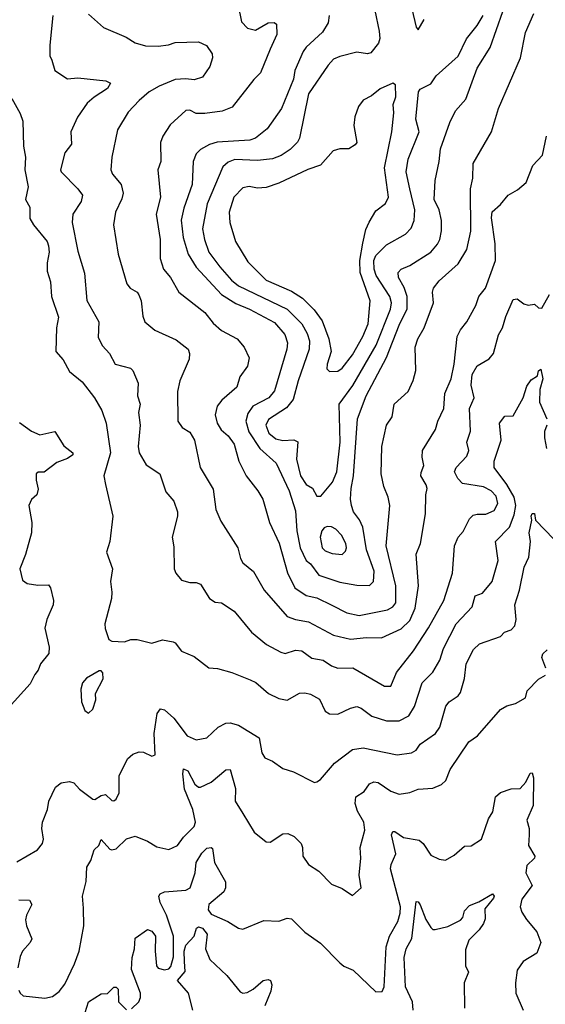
# Model space of a CAD drawing. Extents: x 1603745 to 1745082, y 385868 to 533966.
# Tile 332 of 646: x 1715309 to 1717797, y 424413 to 429076. Entities that reach past the tile are written whole.
import ezdxf

# ---------------------------------------------------------------- set-up
doc = ezdxf.new("R2010")
doc.units = 0

msp = doc.modelspace()

# ---------------------------------------------------------------- linework, layer by layer
at = {"layer": '0CON20XD'}
for points in [[(1716343.3, 429143.3), (1716359.5, 429065), (1716388, 429035), (1716425, 429026.4), (1716485, 429061.2), (1716513, 429063), (1716524.3, 429054.3), (1716525.4, 429005), (1716494, 428936), (1716449.5, 428825), (1716417.5, 428792.5), (1716315, 428661.4), (1716266.9, 428643.1), (1716185, 428631.1), (1716145, 428632.2), (1716115, 428647.5), (1716095, 428645.6), (1716021.4, 428578.6), (1715987.1, 428525), (1715975.5, 428495), (1715976.5, 428405), (1715963.2, 428365), (1715975.4, 428235), (1715955.4, 428155), (1715974.6, 428035), (1715974.4, 427945), (1715990, 427895), (1716023.6, 427855), (1716062.5, 427785), (1716185, 427688.9), (1716225, 427638.9), (1716265, 427604.5), (1716338.1, 427565), (1716371.4, 427525), (1716395.6, 427475), (1716386.7, 427435), (1716351.5, 427385), (1716337.1, 427335), (1716266, 427274), (1716243.9, 427245), (1716234.1, 427204.1), (1716243.3, 427165), (1716263.4, 427133.4), (1716295, 427104.5), (1716323.8, 427065), (1716346.2, 426985), (1716381.5, 426915), (1716436.7, 426845), (1716459.4, 426805), (1716491.1, 426695), (1716536.6, 426596.6), (1716577.1, 426457.1), (1716611.8, 426385), (1716665, 426348.9), (1716715, 426337.6), (1716787.1, 426302.9), (1716856.9, 426266.9), (1716916.3, 426253.7), (1717049.5, 426280.5), (1717075.2, 426294.8), (1717088.9, 426315), (1717089.7, 426395), (1717043.1, 426585), (1717061.5, 426775), (1717053.8, 426815), (1717032.3, 426865), (1717020.7, 426925), (1717022.7, 427055), (1717044.6, 427155), (1717071.8, 427195), (1717081.8, 427255), (1717147.5, 427315), (1717172.2, 427367.8), (1717184.5, 427415), (1717180.4, 427525), (1717193.8, 427565), (1717222.7, 427617.3), (1717267.9, 427735), (1717263.1, 427785), (1717268.2, 427805), (1717295, 427838.9), (1717385, 427920), (1717425, 427988), (1717444, 428075), (1717442.5, 428275), (1717454.5, 428325), (1717455.6, 428395), (1717542.2, 428545), (1717575.5, 428655), (1717679.3, 428895), (1717702.5, 429015), (1717742.2, 429105)], [(1715465.4, 429095), (1715452.1, 428955), (1715452.2, 428905), (1715460.5, 428885), (1715475.8, 428835), (1715535, 428796.2), (1715585, 428801.1), (1715716.1, 428786.1), (1715739.2, 428775), (1715725, 428750), (1715661.1, 428708.9), (1715629.2, 428680.8), (1715582.9, 428615), (1715551.8, 428545), (1715553.8, 428486.2), (1715522.2, 428445), (1715502.5, 428365), (1715505.6, 428355), (1715585, 428274.4), (1715605.6, 428245), (1715600.6, 428215), (1715560, 428155), (1715557.1, 428115), (1715585, 427980), (1715616.2, 427875), (1715626.7, 427746.7), (1715683.1, 427645), (1715680.7, 427570.7), (1715701.7, 427531.7), (1715734.3, 427495), (1715760.8, 427445), (1715833.3, 427425), (1715844, 427414), (1715870, 427355), (1715867.1, 427295), (1715879.6, 427255), (1715871.4, 427215), (1715878.5, 427155), (1715870, 427055), (1715874.5, 427025), (1715908.3, 426968.3), (1715972.5, 426925), (1716000.5, 426840.5), (1716038.1, 426795), (1716056.5, 426745), (1716056.5, 426725), (1716031.4, 426625), (1716039.1, 426579.1), (1716040.8, 426475), (1716048, 426455), (1716075, 426422), (1716115, 426410), (1716145, 426410.8), (1716165, 426402), (1716208, 426335), (1716235, 426318.1), (1716265, 426314.2), (1716324.6, 426274.6), (1716405.5, 426175), (1716476.6, 426116.6), (1716545, 426080), (1716565.4, 426074.6), (1716615, 426090), (1716645, 426086.7), (1716692.4, 426052.4), (1716745, 426042.9), (1716785, 426016.2), (1716815, 426004.6), (1716885.7, 426005.7), (1717035, 425920), (1717065, 425919.2), (1717092.2, 425985), (1717172.7, 426087.3), (1717244, 426196), (1717317.3, 426325), (1717357.9, 426455), (1717367.5, 426585), (1717385, 426625.8), (1717407.3, 426652.7), (1717438.1, 426711.9), (1717455, 426730), (1717475, 426734.5), (1717515.9, 426734.1), (1717555, 426751.5), (1717571.8, 426785), (1717565, 426819.4), (1717540.5, 426845), (1717505, 426862.9), (1717405, 426880), (1717382.3, 426902.3), (1717367.3, 426935), (1717375.6, 426955), (1717425, 427008.9), (1717435.4, 427035), (1717426.2, 427075), (1717442.4, 427127.6), (1717438.3, 427235), (1717460.7, 427285), (1717446.3, 427345), (1717450.7, 427395), (1717473.8, 427436.2), (1717530.6, 427469.4), (1717552.1, 427495), (1717575.8, 427584.2), (1717593.8, 427616.2), (1717609.4, 427670.6), (1717645, 427751.2), (1717664.1, 427754.1), (1717695, 427730), (1717715, 427723.8), (1717745, 427728.8), (1717765, 427712), (1717779.7, 427710.3), (1717816.2, 427775)], [(1715635, 429101.4), (1715705, 429038.6), (1715812.4, 428992.4), (1715855, 428965.6), (1715905, 428951.8), (1715965, 428950.7), (1716013, 428957), (1716045, 428968.2), (1716155, 428970.9), (1716193.7, 428953.7), (1716220, 428915), (1716222, 428895), (1716209.4, 428855), (1716175, 428804.4), (1716135, 428790.4), (1716095, 428795.3), (1716045, 428792), (1715968.8, 428761.2), (1715922.5, 428735), (1715875, 428693.1), (1715822.8, 428637.2), (1715772.2, 428555), (1715744.5, 428425.5), (1715741.1, 428365), (1715748.1, 428345), (1715789.6, 428295), (1715799.2, 428255), (1715792.4, 428227.6), (1715761.8, 428165), (1715753.8, 428105), (1715775.5, 427965), (1715815.5, 427825.5), (1715832.5, 427805), (1715865, 427785.8), (1715872.7, 427772.7), (1715883.8, 427743.8), (1715892, 427672), (1715901.9, 427645), (1715949.2, 427605), (1716049.2, 427559.2), (1716107.1, 427515), (1716113.1, 427495), (1716111.1, 427468.9), (1716066.7, 427365), (1716055.4, 427315), (1716057.5, 427175), (1716077.5, 427145), (1716115, 427121.9), (1716136.2, 427085), (1716163.3, 426955), (1716225, 426853.3), (1716236.8, 426756.8), (1716260.7, 426700.7), (1716341.5, 426575), (1716353.5, 426525), (1716365, 426504), (1716415, 426462.5), (1716466.5, 426375), (1716575, 426249.6), (1716615, 426235.3), (1716675.7, 426225), (1716795, 426160.4), (1716875, 426141.6), (1716949.9, 426150.1), (1717021.9, 426148.1), (1717115, 426190.9), (1717155, 426231.2), (1717181, 426289), (1717197.3, 426395), (1717186.1, 426545), (1717205.4, 426595), (1717230.4, 426735), (1717231.5, 426825), (1717237.8, 426855), (1717233.6, 426873.6), (1717208.1, 426915), (1717208.6, 426931.4), (1717222.5, 426965), (1717214.5, 427004.5), (1717215.5, 427035), (1717277.8, 427135), (1717288.9, 427175), (1717317.3, 427235), (1717321.6, 427305), (1717351.8, 427375), (1717366, 427445), (1717379.2, 427575), (1717395, 427606.9), (1717424.7, 427645.3), (1717467.3, 427722.7), (1717481.5, 427765), (1717513.6, 427805), (1717561.5, 427935), (1717560, 428015), (1717542.3, 428137.7), (1717544.7, 428165.3), (1717585, 428201.2), (1717621.2, 428245), (1717665, 428270), (1717705.8, 428305), (1717737.5, 428385), (1717784.3, 428435), (1717802.2, 428525)], [(1716773.5, 429095), (1716768.9, 429061.1), (1716742.9, 429017.1), (1716665, 428946.4), (1716651.2, 428925), (1716612.1, 428835), (1716604.3, 428794.3), (1716547.9, 428655), (1716480.2, 428559.8), (1716424.6, 428515.4), (1716398.8, 428505), (1716243.6, 428496.4), (1716207.8, 428485), (1716165, 428461.1), (1716145, 428440), (1716130.7, 428405), (1716124.7, 428295), (1716085.9, 428184.1), (1716073.8, 428126.2), (1716083.3, 428045), (1716105.9, 427965), (1716144.1, 427904.1), (1716264.7, 427775), (1716331.3, 427731.3), (1716397.5, 427705), (1716515, 427641.3), (1716563.3, 427585), (1716577.3, 427545), (1716573.3, 427515), (1716515, 427318.1), (1716488.8, 427285), (1716413.1, 427245), (1716388.3, 427211.7), (1716378.8, 427175), (1716393.5, 427123.5), (1716445.2, 427045.2), (1716522.9, 426975), (1716585.2, 426845.2), (1716615, 426750), (1716621.5, 426655), (1716636.9, 426575), (1716664.8, 426514.8), (1716685, 426499.2), (1716725, 426445.3), (1716825, 426411.8), (1716905, 426397.8), (1716965, 426397.1), (1716984.2, 426415.8), (1716986.5, 426465), (1716951.2, 426565), (1716933.1, 426673.1), (1716917.9, 426707.9), (1716889.1, 426745), (1716878.9, 426775), (1716874.5, 426805), (1716878.4, 426855)], [(1716989.5, 429119.5), (1717011.2, 429021.2), (1717013.4, 428986.6), (1717008.1, 428965), (1716971.7, 428918.3), (1716955, 428913.6), (1716905, 428921.5), (1716825, 428901.8), (1716795, 428888.9), (1716769, 428861), (1716676.1, 428725), (1716633.1, 428515), (1716623.5, 428496.5), (1716589.2, 428460.8), (1716547.4, 428432.6), (1716505, 428417.6), (1716435, 428408.6), (1716326.9, 428413.1), (1716295, 428401.6), (1716271.2, 428378.8), (1716196.7, 428203.3), (1716173.8, 428085), (1716183.3, 428035), (1716205, 427975.6), (1716256.1, 427906.1), (1716312.2, 427842.2), (1716345.1, 427815.1), (1716575.1, 427705.1), (1716645.2, 427635.2), (1716670.2, 427590.2), (1716680.2, 427555), (1716679.3, 427515), (1716627, 427365), (1716603.5, 427276.5), (1716571.5, 427238.5), (1716486.8, 427183.2), (1716474.3, 427155), (1716487.6, 427117.6), (1716521.3, 427091.3), (1716555, 427083), (1716606.1, 427086.1), (1716625, 427076.5), (1716620, 426995), (1716638.9, 426915), (1716665, 426875.4), (1716695, 426857.8), (1716715, 426819.2), (1716735, 426820)], [(1716735, 426820), (1716790.3, 426885), (1716810.9, 426935), (1716826.6, 427075), (1716821.6, 427255), (1716886.5, 427343.5), (1716995.6, 427534.4), (1717064.8, 427705), (1717069, 427735), (1717061.6, 427765), (1716996.4, 427865), (1716986.9, 427895), (1716985.6, 427935), (1716995, 427958.8), (1717045, 428010.4), (1717135, 428060.4), (1717161.5, 428088.5), (1717175.9, 428125), (1717178.6, 428175), (1717155.4, 428274.6), (1717138.9, 428355), (1717147.9, 428415), (1717199.2, 428545), (1717184.6, 428605), (1717196, 428734), (1717205, 428746.4), (1717255, 428772.5), (1717280.1, 428809.9), (1717385, 428903.1), (1717424, 428986), (1717475, 429048.5), (1717503.5, 429095)], [(1716878.4, 426855), (1716888.4, 426915), (1716907.3, 427185), (1716949.7, 427295), (1717044.5, 427475.5), (1717105, 427630), (1717143.1, 427706.9), (1717143, 427765), (1717128.1, 427808.1), (1717101.6, 427855), (1717101.1, 427878.9), (1717115, 427894.5), (1717155, 427911.5), (1717255, 427975.5), (1717286.9, 428013.1), (1717297.5, 428035), (1717305.4, 428075.4), (1717305.3, 428124.7), (1717294, 428175), (1717271.6, 428225), (1717275.5, 428315), (1717294.6, 428405), (1717300.3, 428465), (1717345, 428588.8), (1717371.9, 428645), (1717420.2, 428699.8), (1717475, 428845.7), (1717536.4, 428943.6), (1717595.2, 429114.8)], [(1717165, 429128), (1717185, 429040), (1717195, 429027.5)], [(1717195, 429027.5), (1717223.8, 429076.2)], [(1716775, 427410.6), (1716815, 427412), (1716835, 427425.8), (1716885, 427488.9), (1716933.8, 427575), (1716958.4, 427635), (1716967.7, 427745), (1716921.2, 427878.8), (1716919.7, 427935), (1716932.4, 428017.6), (1716947.6, 428082.4), (1716963.5, 428116.5), (1716995, 428170), (1717041.2, 428205), (1717054.3, 428235.7), (1717036.4, 428373.6), (1717070, 428545), (1717080, 428635), (1717076.2, 428675), (1717089.7, 428710.3), (1717087.3, 428767.3), (1717075, 428775.6), (1717015, 428748.1), (1716973.8, 428715), (1716934.6, 428695.4), (1716911.9, 428665), (1716895.9, 428615.9), (1716890.6, 428575), (1716904, 428495), (1716897.3, 428482.7), (1716867.5, 428465), (1716825, 428464.7), (1716792.9, 428455), (1716733.1, 428386.9), (1716673.4, 428366.6), (1716535, 428301.4), (1716475, 428281.1), (1716435, 428278.1), (1716395, 428285.5), (1716365, 428278.9), (1716322.5, 428235), (1716300.6, 428165), (1716303.5, 428115), (1716330, 428025), (1716388.8, 427928.8), (1716475, 427842.7), (1716595, 427790.3), (1716647.1, 427757.1), (1716702.2, 427702.2), (1716740.3, 427650.3), (1716772.5, 427565), (1716783.3, 427505), (1716763.8, 427445), (1716762.2, 427422.2), (1716775, 427410.6)], [(1715272, 428702), (1715311.7, 428631.7), (1715324.6, 428595), (1715326.5, 428476.5), (1715336.4, 428425), (1715333.2, 428365), (1715348.9, 428285), (1715337.1, 428225), (1715357.4, 428187.4), (1715357.1, 428135), (1715373.9, 428103.9), (1715438.5, 428025), (1715445.9, 428005), (1715448.9, 427975), (1715439.4, 427925), (1715439.3, 427885), (1715455.5, 427835), (1715459.1, 427765), (1715493.2, 427666.8), (1715483.8, 427616.2), (1715480, 427505), (1715514.3, 427465), (1715545, 427410), (1715605, 427360.9), (1715662.7, 427285), (1715698.2, 427225), (1715718.9, 427165), (1715738.1, 427025), (1715707.8, 426915), (1715715.7, 426875), (1715750, 426725), (1715735.6, 426604.4), (1715720, 426555), (1715748, 426475), (1715739.2, 426415), (1715745.8, 426365), (1715743.1, 426335), (1715711.4, 426215), (1715712.9, 426192.9), (1715730.7, 426140.7), (1715745, 426132.5), (1715805, 426130), (1715835, 426140), (1715865, 426140.8), (1715935, 426122.5), (1715985, 426138.6), (1716035, 426129.4), (1716045.7, 426125), (1716075.6, 426085.6), (1716135, 426060.8), (1716205, 426006), (1716245, 426002.5), (1716312.5, 425985), (1716400, 425950), (1716426.9, 425936.9), (1716487.1, 425885), (1716535, 425860.9), (1716575, 425853.5), (1716634, 425886), (1716658.8, 425888.8), (1716685, 425881.9), (1716727.4, 425857.4), (1716755, 425800.6), (1716775, 425788.9), (1716815, 425786.7), (1716875, 425816.2), (1716905, 425823.8), (1716925, 425816.2), (1716975, 425777.1), (1717045, 425755.4), (1717105, 425755.5), (1717150.2, 425779.8), (1717177.3, 425822.7), (1717214.4, 425935.6), (1717264.7, 425985.3), (1717297.4, 426042.6), (1717315, 426097.5), (1717375, 426214.3), (1717450, 426295), (1717465, 426347.5), (1717499.6, 426360.4), (1717544.6, 426415.4), (1717573.6, 426515), (1717561.2, 426605), (1717627.5, 426672.5), (1717648.8, 426731.2), (1717656.7, 426775), (1717648.8, 426815), (1717615.4, 426875.4), (1717554.4, 426955.6), (1717554.2, 426985), (1717587.5, 427085), (1717580.8, 427165), (1717605, 427198.6), (1717645, 427200), (1717691.6, 427285), (1717709.5, 427340.5), (1717730.1, 427369.9), (1717760.2, 427389.8), (1717765, 427413.3), (1717775, 427420.8), (1717785.4, 427375.4), (1717771.5, 427325), (1717769.6, 427265), (1717803.5, 427185)], [(1715308, 427168), (1715365, 427127.6), (1715405, 427110), (1715475.8, 427125.8), (1715517.3, 427057.3), (1715561.2, 427025), (1715560, 427015), (1715535, 426997.1), (1715485, 426978.1), (1715425, 426933.3), (1715397, 426933), (1715387.5, 426925), (1715387.1, 426895), (1715397, 426853), (1715390, 426825), (1715365, 426804), (1715352.7, 426775), (1715366.2, 426695), (1715364.6, 426645), (1715336.2, 426543.8), (1715310, 426475), (1715321.7, 426421.7), (1715345, 426405.8), (1715395, 426398.5), (1715445, 426400), (1715455.5, 426385), (1715468.8, 426325), (1715466.8, 426305), (1715437.3, 426235), (1715428.2, 426195), (1715448.8, 426105), (1715446.9, 426075), (1715407.5, 426025), (1715396.9, 425995), (1715380, 425975), (1715358.8, 425931.2), (1715254.2, 425815.8)], [(1717804.5, 427155), (1717792.9, 427125), (1717792.8, 427095), (1717802.7, 427045)], [(1715295, 425087.5), (1715392.9, 425145), (1715416.7, 425175), (1715421.8, 425195), (1715413.9, 425245), (1715417.3, 425275), (1715440, 425335), (1715446.9, 425375), (1715478.5, 425441.5), (1715505, 425461.9), (1715545, 425468.6), (1715565, 425462), (1715592.3, 425432.3), (1715655, 425384.4), (1715665, 425382.2), (1715695, 425401.8), (1715715, 425405.8), (1715745, 425377.5), (1715755, 425376), (1715765, 425383.8), (1715779.4, 425415), (1715780, 425495), (1715820, 425575), (1715845, 425598), (1715875, 425608.8), (1715895, 425606.7), (1715935, 425588.8), (1715950, 425595), (1715946, 425695), (1715960.2, 425789.8), (1715975, 425812.5), (1715995, 425806.9), (1716038.7, 425768.7), (1716102.2, 425685), (1716144.2, 425665.8), (1716195, 425675.6), (1716248.9, 425725), (1716285, 425743.8), (1716305, 425746.2), (1716345, 425734.5), (1716442.2, 425675), (1716454.4, 425604.4), (1716469.5, 425579.5), (1716505, 425564), (1716555, 425530), (1716605, 425514.2), (1716704.1, 425464.1), (1716715, 425466.2), (1716732.1, 425477.9), (1716798.6, 425555), (1716885, 425620.4), (1716935, 425627.6), (1717095, 425594.7), (1717163.6, 425603.6), (1717185, 425616.2), (1717204.3, 425645), (1717277.3, 425695), (1717297.1, 425725), (1717325.6, 425825), (1717341.4, 425845), (1717385, 425874.5), (1717395, 425890), (1717413.8, 425956.2), (1717422.1, 426025), (1717456.3, 426093.7), (1717485, 426120), (1717585, 426154.4), (1717604.2, 426175.8), (1717635, 426186.5), (1717652.1, 426205), (1717658.2, 426235), (1717652.6, 426305), (1717674, 426374), (1717696.5, 426483.5), (1717718.9, 426531.1), (1717726.7, 426605), (1717721.2, 426645), (1717732.5, 426705), (1717730, 426725), (1717735, 426738), (1717745, 426736.7), (1717750, 426705), (1717836.7, 426615)], [(1716835, 426543.5), (1716851.3, 426558.7), (1716856, 426575), (1716852.7, 426595), (1716832.3, 426635), (1716805, 426663.5), (1716785, 426674.5), (1716765, 426676.4), (1716750.3, 426669.7), (1716738.7, 426655), (1716731.9, 426625), (1716740, 426575), (1716755, 426561.2), (1716787.6, 426547.6), (1716835, 426543.5)], [(1717800, 426005), (1717779.7, 426055), (1717785, 426072.2), (1717805, 426090.9)], [(1715305, 424480), (1715310.8, 424465), (1715325, 424453.3), (1715427.4, 424442.6), (1715465, 424449.4), (1715496.5, 424473.5), (1715522.4, 424507.6), (1715568.9, 424605), (1715591.2, 424665), (1715612.9, 424785), (1715611.2, 424868.8), (1715606, 424925), (1715624.3, 424995), (1715627.3, 425062.7), (1715645, 425093.3), (1715661.4, 425145), (1715684.4, 425165.6), (1715695, 425193.3), (1715735, 425147.5), (1715745, 425144), (1715765, 425150), (1715815, 425196.5), (1715855, 425209.2), (1715913.3, 425185), (1715958.3, 425158.3), (1716015, 425145.8), (1716055.4, 425164.6), (1716084.6, 425205), (1716135.5, 425255), (1716140.8, 425275), (1716128.3, 425335), (1716088.5, 425431.5), (1716081.3, 425505), (1716085, 425528.6), (1716105, 425518), (1716138.2, 425455), (1716155, 425441.6), (1716165, 425441.1), (1716215, 425465.3), (1716285, 425524), (1716305, 425525.6), (1716330, 425435), (1716329.1, 425375), (1716365, 425317.1), (1716418.3, 425228.3), (1716475, 425182), (1716495, 425180.8), (1716555, 425220), (1716577.7, 425222.3), (1716608.3, 425208.3), (1716641.1, 425175), (1716648.2, 425155), (1716649.4, 425115), (1716675.4, 425075.4), (1716725, 425043.6), (1716785, 424981.4), (1716835, 424962), (1716885, 424927.5), (1716925.7, 424965), (1716915.6, 425025), (1716923.3, 425105), (1716920, 425155), (1716942.1, 425237.9), (1716938.2, 425275), (1716908.4, 425328.4), (1716896.7, 425363.3), (1716900.6, 425395), (1716938.8, 425421.2), (1716965, 425457.7), (1716985, 425466.8), (1717005, 425463.9), (1717065, 425421.8), (1717105, 425407.8), (1717155, 425415.6), (1717195, 425432.5), (1717265, 425436.7), (1717305.5, 425454.5), (1717326.4, 425473.6), (1717347.3, 425525), (1717435, 425655.6), (1717475.3, 425684.7), (1717585, 425808.6), (1717615, 425826), (1717655, 425837.5), (1717703.3, 425865), (1717711.7, 425898.3), (1717765, 425953.3), (1717797.5, 425972.5)], [(1715635, 425792.5), (1715655, 425810), (1715668.8, 425855), (1715667.5, 425885), (1715704, 425955), (1715703, 425983), (1715695, 425992.5), (1715685, 425992.5), (1715625, 425958), (1715606.2, 425935), (1715598.8, 425905), (1715602, 425845), (1715617.5, 425805), (1715635, 425792.5)], [(1715838.8, 424391.2), (1715872.5, 424425), (1715881.2, 424445), (1715881.4, 424465), (1715838.6, 424578.6), (1715840.8, 424635), (1715852.9, 424675), (1715855, 424726.7), (1715913.5, 424766.5), (1715935, 424758.6), (1715952.1, 424735), (1715950, 424665), (1715956.5, 424595), (1715965, 424584.7), (1715995, 424576.2), (1716015, 424581.6), (1716025, 424592.3), (1716037.2, 424637.2), (1716036.8, 424735), (1716004.6, 424835), (1715974.7, 424895), (1715967.5, 424925), (1715974, 424936), (1715993.8, 424945), (1716095, 424953.3), (1716116.2, 424963.8), (1716140.3, 425035), (1716144.7, 425085), (1716171, 425129), (1716195, 425152.3), (1716215, 425155.7), (1716221.3, 425151.3), (1716231.5, 425085), (1716283.2, 424993.2), (1716283.1, 424965), (1716274.6, 424945.4), (1716204.7, 424885), (1716200.6, 424860.6), (1716215, 424840), (1716293.8, 424805), (1716345, 424774), (1716365, 424769.2), (1716465, 424810), (1716535, 424806.9), (1716575, 424820.8), (1716595, 424818), (1716658.6, 424755), (1716733.1, 424703.1), (1716825, 424608.8), (1716843.6, 424593.6), (1716888, 424575), (1716995, 424472.5), (1717025, 424473.3), (1717034.2, 424495), (1717043.8, 424685), (1717059.7, 424735), (1717098.6, 424805), (1717110.4, 424845), (1717111.1, 424875), (1717064.7, 425055), (1717066.9, 425075), (1717089.7, 425125), (1717069.6, 425215), (1717075, 425232), (1717085, 425231.9), (1717125, 425203.6), (1717200.6, 425190.6), (1717219.4, 425175), (1717255, 425120), (1717295, 425100.8), (1717325, 425096), (1717365, 425120), (1717415, 425162), (1717445.8, 425164.2), (1717495, 425194.3), (1717528.7, 425291.3), (1717548.4, 425325), (1717561.9, 425395), (1717584.7, 425415.3), (1717635, 425433.3), (1717678.6, 425435), (1717705.4, 425465), (1717725, 425507.3), (1717735, 425508.9), (1717741.5, 425485), (1717739.1, 425355), (1717709.4, 425285), (1717720.8, 425245), (1717720, 425215), (1717716.7, 425165), (1717747.1, 425115), (1717745.7, 425105), (1717708.9, 425071.1), (1717704.1, 425035), (1717734.3, 424975), (1717685, 424911.4), (1717678.5, 424875), (1717685, 424850), (1717707.1, 424815), (1717756.4, 424756.4), (1717775.6, 424705), (1717756.9, 424655), (1717691.4, 424615), (1717664.4, 424575), (1717655.9, 424515), (1717657.9, 424465), (1717691.5, 424385)], [(1717171.3, 424385), (1717167.7, 424425), (1717135.6, 424495), (1717129.2, 424635), (1717138.6, 424675), (1717165.3, 424725), (1717185, 424900), (1717195, 424898), (1717205, 424884.2), (1717230.9, 424815), (1717255, 424777.5), (1717265, 424767.5), (1717275, 424766.9), (1717335, 424781.3), (1717395, 424811.8), (1717406.6, 424823.4), (1717414.7, 424855.3), (1717438.8, 424881.2), (1717481.8, 424898.2), (1717546.3, 424936.3), (1717555.2, 424925.2), (1717551.1, 424915), (1717511.4, 424865), (1717512.1, 424817.9), (1717504.4, 424795), (1717483.6, 424765), (1717435, 424717.5), (1717419.3, 424670.7), (1717419.5, 424595), (1717432.9, 424565), (1717413.1, 424515), (1717414.3, 424395)], [(1715305, 424908.5), (1715355.6, 424905.6), (1715365.8, 424885), (1715340.6, 424835), (1715336.8, 424813.2), (1715341.9, 424785), (1715367.3, 424722.7), (1715359.2, 424705), (1715322.2, 424665), (1715310.6, 424639.4), (1715300, 424585)], [(1716127.9, 424385), (1716108.6, 424465), (1716055.4, 424525), (1716091.8, 424568.2), (1716089.4, 424615), (1716087.2, 424665), (1716095, 424693.3), (1716134.8, 424735), (1716146.1, 424773.9), (1716155, 424779.7), (1716175, 424772.8), (1716196.4, 424745), (1716187.8, 424675), (1716208.5, 424625), (1716289.4, 424549.4), (1716351.8, 424471.8), (1716365, 424465.6), (1716385, 424468.5), (1716414.3, 424485), (1716462, 424525), (1716485, 424530.6), (1716495.5, 424525.5), (1716501.8, 424505), (1716497.7, 424475), (1716469.1, 424405)], [(1715611.1, 424348.9), (1715635.3, 424424.7), (1715695, 424462), (1715725, 424464), (1715755, 424494.2), (1715765, 424494.3), (1715774.4, 424484.4), (1715777.5, 424425), (1715815, 424386.7)]]:
    msp.add_lwpolyline(points, dxfattribs=at)

doc.saveas('drawing.dxf')
